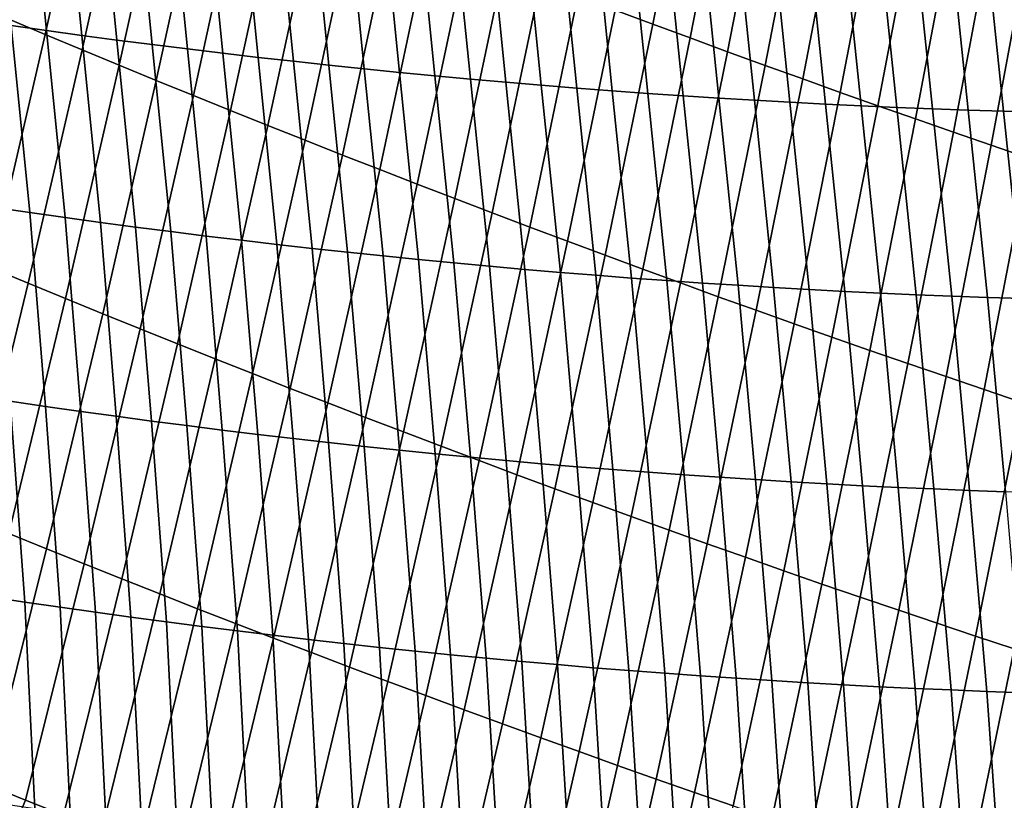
# Model space of a CAD drawing. Header units: metres. Extents: x -240 to 45, y -77 to 27.
# Tile 806 of 1056: x 14.65 to 16.19, y -28.07 to -26.84. Entities that reach past the tile are written whole.
import ezdxf

# ---------------------------------------------------------------- set-up
doc = ezdxf.new("R2010")
doc.units = ezdxf.units.M
doc.layers.add('solid_102011X2', color=7, linetype='CONTINUOUS')

msp = doc.modelspace()

# ---------------------------------------------------------------- linework, layer by layer
at = {"layer": 'solid_102011X2'}
for points in [[(14.63088, -26.838932, 121.202019), (14.688861, -26.8633, 121.216202), (14.769511, -26.50041, 121.321625), (14.71189, -26.47604, 121.307922)], [(15.58396, -26.825069, 121.496719), (15.642668, -26.847042, 121.508011), (15.713342, -26.488171, 121.623871), (15.655005, -26.466236, 121.612999)], [(15.642668, -26.847042, 121.508011), (15.701443, -26.868849, 121.519135), (15.771742, -26.509937, 121.634583), (15.713342, -26.488171, 121.623871)], [(14.688861, -26.8633, 121.216202), (14.746922, -26.887518, 121.230217), (14.827209, -26.524628, 121.335167), (14.769511, -26.50041, 121.321625)], [(15.701443, -26.868849, 121.519135), (15.760285, -26.890486, 121.530098), (15.830206, -26.531532, 121.645126), (15.771742, -26.509937, 121.634583)], [(14.746922, -26.887518, 121.230217), (14.805061, -26.911583, 121.24408), (14.884981, -26.548691, 121.348557), (14.827209, -26.524628, 121.335167)], [(15.760285, -26.890486, 121.530098), (15.819195, -26.911957, 121.540894), (15.888732, -26.552958, 121.655518), (15.830206, -26.531532, 121.645126)], [(14.805061, -26.911583, 121.24408), (14.863281, -26.935497, 121.257774), (14.942829, -26.572598, 121.361786), (14.884981, -26.548691, 121.348557)], [(15.819195, -26.911957, 121.540894), (15.878169, -26.933256, 121.551529), (15.94732, -26.574211, 121.665741), (15.888732, -26.552958, 121.655518)], [(14.66284, -26.576191, 79.881882), (14.690859, -26.857296, 80.137413), (14.635577, -26.849518, 80.149254), (14.607587, -26.568489, 79.89357)], [(14.863281, -26.935497, 121.257774), (14.921579, -26.959255, 121.271309), (15.000752, -26.596348, 121.374863), (14.942829, -26.572598, 121.361786)], [(14.718122, -26.583675, 79.870316), (14.746171, -26.864855, 80.125702), (14.690859, -26.857296, 80.137413), (14.66284, -26.576191, 79.881882)], [(14.773431, -26.590944, 79.858871), (14.801513, -26.872194, 80.114113), (14.746171, -26.864855, 80.125702), (14.718122, -26.583675, 79.870316)], [(15.878169, -26.933256, 121.551529), (15.937208, -26.954386, 121.561989), (16.005968, -26.595293, 121.675797), (15.94732, -26.574211, 121.665741)], [(14.828768, -26.597998, 79.847557), (14.856884, -26.879314, 80.102661), (14.801513, -26.872194, 80.114113), (14.773431, -26.590944, 79.858871)], [(14.884132, -26.604834, 79.836372), (14.912284, -26.886217, 80.091331), (14.856884, -26.879314, 80.102661), (14.828768, -26.597998, 79.847557)], [(14.921579, -26.959255, 121.271309), (14.979956, -26.982861, 121.284676), (15.058748, -26.619944, 121.387772), (15.000752, -26.596348, 121.374863)], [(15.937208, -26.954386, 121.561989), (15.99631, -26.975344, 121.572289), (16.064674, -26.616201, 121.685692), (16.005968, -26.595293, 121.675797)], [(14.939524, -26.61145, 79.82531), (14.967712, -26.892899, 80.080132), (14.912284, -26.886217, 80.091331), (14.884132, -26.604834, 79.836372)], [(14.994942, -26.617851, 79.814369), (15.02317, -26.899363, 80.069061), (14.967712, -26.892899, 80.080132), (14.939524, -26.61145, 79.82531)], [(15.050385, -26.624035, 79.803558), (15.078655, -26.905605, 80.058121), (15.02317, -26.899363, 80.069061), (14.994942, -26.617851, 79.814369)], [(15.99631, -26.975344, 121.572289), (16.055475, -26.996132, 121.58242), (16.12344, -26.636934, 121.695427), (16.064674, -26.616201, 121.685692)], [(14.979956, -26.982861, 121.284676), (15.038409, -27.00631, 121.29789), (15.116818, -26.643379, 121.40052), (15.058748, -26.619944, 121.387772)], [(15.105857, -26.630001, 79.79287), (15.134169, -26.911627, 80.04731), (15.078655, -26.905605, 80.058121), (15.050385, -26.624035, 79.803558)], [(15.161353, -26.635748, 79.78231), (15.18971, -26.917431, 80.036629), (15.134169, -26.911627, 80.04731), (15.105857, -26.630001, 79.79287)], [(15.038409, -27.00631, 121.29789), (15.09694, -27.0296, 121.310928), (15.174962, -26.666656, 121.413116), (15.116818, -26.643379, 121.40052)], [(15.216876, -26.641277, 79.771881), (15.245277, -26.923012, 80.02607), (15.18971, -26.917431, 80.036629), (15.161353, -26.635748, 79.78231)], [(15.272424, -26.646587, 79.761574), (15.300873, -26.928373, 80.015648), (15.245277, -26.923012, 80.02607), (15.216876, -26.641277, 79.771881)], [(15.327996, -26.65168, 79.751389), (15.356494, -26.933514, 80.005356), (15.300873, -26.928373, 80.015648), (15.272424, -26.646587, 79.761574)], [(16.055475, -26.996132, 121.58242), (16.1147, -27.016745, 121.592377), (16.182262, -26.657495, 121.704994), (16.12344, -26.636934, 121.695427)], [(15.383594, -26.656553, 79.741333), (15.412142, -26.938435, 79.995193), (15.356494, -26.933514, 80.005356), (15.327996, -26.65168, 79.751389)], [(15.439215, -26.661209, 79.731407), (15.467815, -26.943132, 79.985153), (15.412142, -26.938435, 79.995193), (15.383594, -26.656553, 79.741333)], [(15.494861, -26.665648, 79.721603), (15.523513, -26.947611, 79.97525), (15.467815, -26.943132, 79.985153), (15.439215, -26.661209, 79.731407)], [(15.550529, -26.669867, 79.711929), (15.579236, -26.951868, 79.965477), (15.523513, -26.947611, 79.97525), (15.494861, -26.665648, 79.721603)], [(16.1147, -27.016745, 121.592377), (16.173986, -27.037186, 121.602173), (16.24114, -26.677879, 121.714401), (16.182262, -26.657495, 121.704994)], [(15.09694, -27.0296, 121.310928), (15.155547, -27.052736, 121.323814), (15.233177, -26.689774, 121.425545), (15.174962, -26.666656, 121.413116)], [(15.60622, -26.673866, 79.702377), (15.634982, -26.955906, 79.955826), (15.579236, -26.951868, 79.965477), (15.550529, -26.669867, 79.711929)], [(15.661934, -26.677649, 79.692963), (15.690753, -26.959721, 79.946312), (15.634982, -26.955906, 79.955826), (15.60622, -26.673866, 79.702377)], [(15.717669, -26.681213, 79.683662), (15.746546, -26.963316, 79.936928), (15.690753, -26.959721, 79.946312), (15.661934, -26.677649, 79.692963)], [(15.773427, -26.684559, 79.6745), (15.802361, -26.96669, 79.927673), (15.746546, -26.963316, 79.936928), (15.717669, -26.681213, 79.683662)], [(16.173986, -27.037186, 121.602173), (16.233332, -27.057451, 121.611801), (16.300074, -26.698086, 121.72364), (16.24114, -26.677879, 121.714401)], [(15.155547, -27.052736, 121.323814), (15.214231, -27.075712, 121.336525), (15.291464, -26.712729, 121.437813), (15.233177, -26.689774, 121.425545)], [(15.829205, -26.687685, 79.665459), (15.8582, -26.969843, 79.918549), (15.802361, -26.96669, 79.927673), (15.773427, -26.684559, 79.6745)], [(15.885004, -26.690594, 79.65654), (15.91406, -26.972776, 79.909554), (15.8582, -26.969843, 79.918549), (15.829205, -26.687685, 79.665459)], [(15.940824, -26.693283, 79.647758), (15.96994, -26.975487, 79.900696), (15.91406, -26.972776, 79.909554), (15.885004, -26.690594, 79.65654)], [(15.996663, -26.695755, 79.639099), (16.025841, -26.977978, 79.89196), (15.96994, -26.975487, 79.900696), (15.940824, -26.693283, 79.647758)], [(16.052521, -26.698008, 79.630569), (16.081762, -26.980246, 79.883362), (16.025841, -26.977978, 79.89196), (15.996663, -26.695755, 79.639099)], [(16.1084, -26.700043, 79.622169), (16.137705, -26.982294, 79.874893), (16.081762, -26.980246, 79.883362), (16.052521, -26.698008, 79.630569)], [(16.164297, -26.701859, 79.613892), (16.193666, -26.984121, 79.866554), (16.137705, -26.982294, 79.874893), (16.1084, -26.700043, 79.622169)], [(16.220215, -26.703455, 79.605743), (16.249649, -26.985727, 79.858345), (16.193666, -26.984121, 79.866554), (16.164297, -26.701859, 79.613892)], [(15.214231, -27.075712, 121.336525), (15.27299, -27.09853, 121.349075), (15.349823, -26.735523, 121.449921), (15.291464, -26.712729, 121.437813)], [(15.27299, -27.09853, 121.349075), (15.331823, -27.121187, 121.361465), (15.408253, -26.758156, 121.461861), (15.349823, -26.735523, 121.449921)], [(15.331823, -27.121187, 121.361465), (15.390732, -27.143682, 121.37368), (15.466752, -26.780624, 121.473648), (15.408253, -26.758156, 121.461861)], [(15.390732, -27.143682, 121.37368), (15.449714, -27.166016, 121.385735), (15.525321, -26.802929, 121.485268), (15.466752, -26.780624, 121.473648)], [(15.449714, -27.166016, 121.385735), (15.508769, -27.188187, 121.397621), (15.58396, -26.825069, 121.496719), (15.525321, -26.802929, 121.485268)], [(15.508769, -27.188187, 121.397621), (15.567897, -27.210194, 121.40934), (15.642668, -26.847042, 121.508011), (15.58396, -26.825069, 121.496719)], [(14.545173, -27.205376, 121.113464), (14.603559, -27.229736, 121.128128), (14.688861, -26.8633, 121.216202), (14.63088, -26.838932, 121.202019)], [(14.580326, -26.841524, 80.161224), (14.635577, -26.849518, 80.149254), (14.664815, -27.143051, 80.390709), (14.609535, -27.135012, 80.402824)], [(14.635577, -26.849518, 80.149254), (14.690859, -26.857296, 80.137413), (14.720126, -27.150873, 80.378723), (14.664815, -27.143051, 80.390709)], [(15.567897, -27.210194, 121.40934), (15.627098, -27.232037, 121.420883), (15.701443, -26.868849, 121.519135), (15.642668, -26.847042, 121.508011)], [(14.603559, -27.229736, 121.128128), (14.66203, -27.253948, 121.142624), (14.746922, -26.887518, 121.230217), (14.688861, -26.8633, 121.216202)], [(14.690859, -26.857296, 80.137413), (14.746171, -26.864855, 80.125702), (14.775471, -27.158474, 80.366867), (14.720126, -27.150873, 80.378723)], [(14.746171, -26.864855, 80.125702), (14.801513, -26.872194, 80.114113), (14.830846, -27.165855, 80.355148), (14.775471, -27.158474, 80.366867)], [(14.801513, -26.872194, 80.114113), (14.856884, -26.879314, 80.102661), (14.886252, -27.173016, 80.343559), (14.830846, -27.165855, 80.355148)], [(14.856884, -26.879314, 80.102661), (14.912284, -26.886217, 80.091331), (14.94169, -27.179955, 80.3321), (14.886252, -27.173016, 80.343559)], [(15.627098, -27.232037, 121.420883), (15.686369, -27.253714, 121.432266), (15.760285, -26.890486, 121.530098), (15.701443, -26.868849, 121.519135)], [(14.66203, -27.253948, 121.142624), (14.720586, -27.278011, 121.156952), (14.805061, -26.911583, 121.24408), (14.746922, -26.887518, 121.230217)], [(14.912284, -26.886217, 80.091331), (14.967712, -26.892899, 80.080132), (14.997159, -27.186674, 80.320778), (14.94169, -27.179955, 80.3321)], [(14.967712, -26.892899, 80.080132), (15.02317, -26.899363, 80.069061), (15.052657, -27.193171, 80.309586), (14.997159, -27.186674, 80.320778)], [(15.686369, -27.253714, 121.432266), (15.745711, -27.275223, 121.443481), (15.819195, -26.911957, 121.540894), (15.760285, -26.890486, 121.530098)], [(14.720586, -27.278011, 121.156952), (14.779224, -27.301924, 121.17112), (14.863281, -26.935497, 121.257774), (14.805061, -26.911583, 121.24408)], [(15.02317, -26.899363, 80.069061), (15.078655, -26.905605, 80.058121), (15.108186, -27.199446, 80.298523), (15.052657, -27.193171, 80.309586)], [(15.078655, -26.905605, 80.058121), (15.134169, -26.911627, 80.04731), (15.163743, -27.2055, 80.28759), (15.108186, -27.199446, 80.298523)], [(15.134169, -26.911627, 80.04731), (15.18971, -26.917431, 80.036629), (15.219331, -27.21133, 80.276794), (15.163743, -27.2055, 80.28759)], [(15.745711, -27.275223, 121.443481), (15.805123, -27.296566, 121.454521), (15.878169, -26.933256, 121.551529), (15.819195, -26.911957, 121.540894)], [(15.18971, -26.917431, 80.036629), (15.245277, -26.923012, 80.02607), (15.274947, -27.21694, 80.266129), (15.219331, -27.21133, 80.276794)], [(15.245277, -26.923012, 80.02607), (15.300873, -26.928373, 80.015648), (15.330591, -27.222326, 80.255592), (15.274947, -27.21694, 80.266129)], [(15.300873, -26.928373, 80.015648), (15.356494, -26.933514, 80.005356), (15.386264, -27.227489, 80.245193), (15.330591, -27.222326, 80.255592)], [(14.779224, -27.301924, 121.17112), (14.837946, -27.325684, 121.18512), (14.921579, -26.959255, 121.271309), (14.863281, -26.935497, 121.257774)], [(15.356494, -26.933514, 80.005356), (15.412142, -26.938435, 79.995193), (15.441964, -27.232431, 80.234932), (15.386264, -27.227489, 80.245193)], [(15.412142, -26.938435, 79.995193), (15.467815, -26.943132, 79.985153), (15.497691, -27.23715, 80.224792), (15.441964, -27.232431, 80.234932)], [(15.467815, -26.943132, 79.985153), (15.523513, -26.947611, 79.97525), (15.553445, -27.241646, 80.214798), (15.497691, -27.23715, 80.224792)], [(15.805123, -27.296566, 121.454521), (15.864604, -27.317739, 121.465393), (15.937208, -26.954386, 121.561989), (15.878169, -26.933256, 121.551529)], [(14.837946, -27.325684, 121.18512), (14.896749, -27.349293, 121.198952), (14.979956, -26.982861, 121.284676), (14.921579, -26.959255, 121.271309)], [(15.523513, -26.947611, 79.97525), (15.579236, -26.951868, 79.965477), (15.609223, -27.245918, 80.204926), (15.553445, -27.241646, 80.214798)], [(15.579236, -26.951868, 79.965477), (15.634982, -26.955906, 79.955826), (15.665028, -27.249969, 80.19519), (15.609223, -27.245918, 80.204926)], [(15.634982, -26.955906, 79.955826), (15.690753, -26.959721, 79.946312), (15.720857, -27.253798, 80.185593), (15.665028, -27.249969, 80.19519)], [(15.690753, -26.959721, 79.946312), (15.746546, -26.963316, 79.936928), (15.77671, -27.257402, 80.176125), (15.720857, -27.253798, 80.185593)], [(15.864604, -27.317739, 121.465393), (15.924151, -27.338745, 121.476097), (15.99631, -26.975344, 121.572289), (15.937208, -26.954386, 121.561989)], [(15.746546, -26.963316, 79.936928), (15.802361, -26.96669, 79.927673), (15.832586, -27.260784, 80.166794), (15.77671, -27.257402, 80.176125)], [(15.802361, -26.96669, 79.927673), (15.8582, -26.969843, 79.918549), (15.888487, -27.263945, 80.157593), (15.832586, -27.260784, 80.166794)], [(15.8582, -26.969843, 79.918549), (15.91406, -26.972776, 79.909554), (15.944409, -27.26688, 80.148529), (15.888487, -27.263945, 80.157593)], [(15.91406, -26.972776, 79.909554), (15.96994, -26.975487, 79.900696), (16.000353, -27.269594, 80.139595), (15.944409, -27.26688, 80.148529)], [(14.896749, -27.349293, 121.198952), (14.955635, -27.372749, 121.212624), (15.038409, -27.00631, 121.29789), (14.979956, -26.982861, 121.284676)], [(15.924151, -27.338745, 121.476097), (15.983766, -27.359579, 121.486633), (16.055475, -26.996132, 121.58242), (15.99631, -26.975344, 121.572289)], [(15.96994, -26.975487, 79.900696), (16.025841, -26.977978, 79.89196), (16.05632, -27.272083, 80.130798), (16.000353, -27.269594, 80.139595)], [(16.025841, -26.977978, 79.89196), (16.081762, -26.980246, 79.883362), (16.112307, -27.274351, 80.122131), (16.05632, -27.272083, 80.130798)], [(16.081762, -26.980246, 79.883362), (16.137705, -26.982294, 79.874893), (16.168314, -27.276396, 80.113609), (16.112307, -27.274351, 80.122131)], [(16.137705, -26.982294, 79.874893), (16.193666, -26.984121, 79.866554), (16.224342, -27.278217, 80.105209), (16.168314, -27.276396, 80.113609)], [(16.193666, -26.984121, 79.866554), (16.249649, -26.985727, 79.858345), (16.280392, -27.279814, 80.096954), (16.224342, -27.278217, 80.105209)], [(15.983766, -27.359579, 121.486633), (16.043446, -27.380243, 121.496986), (16.1147, -27.016745, 121.592377), (16.055475, -26.996132, 121.58242)], [(14.955635, -27.372749, 121.212624), (15.014603, -27.396051, 121.226128), (15.09694, -27.0296, 121.310928), (15.038409, -27.00631, 121.29789)], [(16.043446, -27.380243, 121.496986), (16.103189, -27.400736, 121.507179), (16.173986, -27.037186, 121.602173), (16.1147, -27.016745, 121.592377)], [(15.014603, -27.396051, 121.226128), (15.07365, -27.419199, 121.239456), (15.155547, -27.052736, 121.323814), (15.09694, -27.0296, 121.310928)], [(16.103189, -27.400736, 121.507179), (16.162998, -27.421055, 121.517189), (16.233332, -27.057451, 121.611801), (16.173986, -27.037186, 121.602173)], [(15.07365, -27.419199, 121.239456), (15.132778, -27.44219, 121.252625), (15.214231, -27.075712, 121.336525), (15.155547, -27.052736, 121.323814)], [(16.162998, -27.421055, 121.517189), (16.222868, -27.441202, 121.527031), (16.292734, -27.077541, 121.621254), (16.233332, -27.057451, 121.611801)], [(15.132778, -27.44219, 121.252625), (15.191985, -27.465025, 121.265625), (15.27299, -27.09853, 121.349075), (15.214231, -27.075712, 121.336525)], [(15.191985, -27.465025, 121.265625), (15.251272, -27.487701, 121.27845), (15.331823, -27.121187, 121.361465), (15.27299, -27.09853, 121.349075)], [(15.251272, -27.487701, 121.27845), (15.310637, -27.51022, 121.291115), (15.390732, -27.143682, 121.37368), (15.331823, -27.121187, 121.361465)], [(14.609535, -27.135012, 80.402824), (14.664815, -27.143051, 80.390709), (14.689528, -27.447622, 80.618599), (14.634147, -27.439533, 80.630882)], [(14.664815, -27.143051, 80.390709), (14.720126, -27.150873, 80.378723), (14.744944, -27.45549, 80.606453), (14.689528, -27.447622, 80.618599)], [(15.310637, -27.51022, 121.291115), (15.370081, -27.532579, 121.303604), (15.449714, -27.166016, 121.385735), (15.390732, -27.143682, 121.37368)], [(14.720126, -27.150873, 80.378723), (14.775471, -27.158474, 80.366867), (14.800393, -27.463135, 80.594437), (14.744944, -27.45549, 80.606453)], [(14.775471, -27.158474, 80.366867), (14.830846, -27.165855, 80.355148), (14.855876, -27.470558, 80.582565), (14.800393, -27.463135, 80.594437)], [(14.830846, -27.165855, 80.355148), (14.886252, -27.173016, 80.343559), (14.911393, -27.47776, 80.570824), (14.855876, -27.470558, 80.582565)], [(14.886252, -27.173016, 80.343559), (14.94169, -27.179955, 80.3321), (14.966943, -27.484739, 80.559219), (14.911393, -27.47776, 80.570824)], [(15.370081, -27.532579, 121.303604), (15.429602, -27.554777, 121.315918), (15.508769, -27.188187, 121.397621), (15.449714, -27.166016, 121.385735)], [(14.94169, -27.179955, 80.3321), (14.997159, -27.186674, 80.320778), (15.022525, -27.491493, 80.547745), (14.966943, -27.484739, 80.559219)], [(14.997159, -27.186674, 80.320778), (15.052657, -27.193171, 80.309586), (15.078139, -27.498026, 80.536407), (15.022525, -27.491493, 80.547745)], [(15.429602, -27.554777, 121.315918), (15.489199, -27.576813, 121.328072), (15.567897, -27.210194, 121.40934), (15.508769, -27.188187, 121.397621)], [(15.052657, -27.193171, 80.309586), (15.108186, -27.199446, 80.298523), (15.133786, -27.504335, 80.525208), (15.078139, -27.498026, 80.536407)], [(15.108186, -27.199446, 80.298523), (15.163743, -27.2055, 80.28759), (15.189464, -27.51042, 80.514145), (15.133786, -27.504335, 80.525208)], [(15.163743, -27.2055, 80.28759), (15.219331, -27.21133, 80.276794), (15.245172, -27.516281, 80.503212), (15.189464, -27.51042, 80.514145)], [(15.219331, -27.21133, 80.276794), (15.274947, -27.21694, 80.266129), (15.300911, -27.521919, 80.492424), (15.245172, -27.516281, 80.503212)], [(15.274947, -27.21694, 80.266129), (15.330591, -27.222326, 80.255592), (15.356681, -27.52733, 80.481766), (15.300911, -27.521919, 80.492424)], [(15.330591, -27.222326, 80.255592), (15.386264, -27.227489, 80.245193), (15.412479, -27.53252, 80.471245), (15.356681, -27.52733, 80.481766)], [(15.489199, -27.576813, 121.328072), (15.548873, -27.598686, 121.34005), (15.627098, -27.232037, 121.420883), (15.567897, -27.210194, 121.40934)], [(14.513798, -27.598894, 121.057594), (14.572726, -27.623095, 121.072571), (14.66203, -27.253948, 121.142624), (14.603559, -27.229736, 121.128128)], [(15.386264, -27.227489, 80.245193), (15.441964, -27.232431, 80.234932), (15.468307, -27.537483, 80.460861), (15.412479, -27.53252, 80.471245)], [(15.441964, -27.232431, 80.234932), (15.497691, -27.23715, 80.224792), (15.524164, -27.542223, 80.450615), (15.468307, -27.537483, 80.460861)], [(15.497691, -27.23715, 80.224792), (15.553445, -27.241646, 80.214798), (15.580049, -27.546736, 80.440498), (15.524164, -27.542223, 80.450615)], [(15.548873, -27.598686, 121.34005), (15.608623, -27.620396, 121.351852), (15.686369, -27.253714, 121.432266), (15.627098, -27.232037, 121.420883)], [(15.553445, -27.241646, 80.214798), (15.609223, -27.245918, 80.204926), (15.63596, -27.551027, 80.430527), (15.580049, -27.546736, 80.440498)], [(15.609223, -27.245918, 80.204926), (15.665028, -27.249969, 80.19519), (15.691897, -27.555092, 80.420685), (15.63596, -27.551027, 80.430527)], [(15.665028, -27.249969, 80.19519), (15.720857, -27.253798, 80.185593), (15.747862, -27.558931, 80.410988), (15.691897, -27.555092, 80.420685)], [(14.572726, -27.623095, 121.072571), (14.631743, -27.647148, 121.087379), (14.720586, -27.278011, 121.156952), (14.66203, -27.253948, 121.142624)], [(15.608623, -27.620396, 121.351852), (15.668447, -27.641943, 121.363487), (15.745711, -27.275223, 121.443481), (15.686369, -27.253714, 121.432266)], [(15.720857, -27.253798, 80.185593), (15.77671, -27.257402, 80.176125), (15.803851, -27.562548, 80.401421), (15.747862, -27.558931, 80.410988)], [(15.77671, -27.257402, 80.176125), (15.832586, -27.260784, 80.166794), (15.859865, -27.565939, 80.391998), (15.803851, -27.562548, 80.401421)], [(15.832586, -27.260784, 80.166794), (15.888487, -27.263945, 80.157593), (15.915903, -27.569103, 80.382706), (15.859865, -27.565939, 80.391998)], [(15.888487, -27.263945, 80.157593), (15.944409, -27.26688, 80.148529), (15.971965, -27.572044, 80.373558), (15.915903, -27.569103, 80.382706)], [(15.944409, -27.26688, 80.148529), (16.000353, -27.269594, 80.139595), (16.028049, -27.57476, 80.36454), (15.971965, -27.572044, 80.373558)], [(14.631743, -27.647148, 121.087379), (14.690847, -27.671055, 121.10202), (14.779224, -27.301924, 121.17112), (14.720586, -27.278011, 121.156952)], [(15.668447, -27.641943, 121.363487), (15.728346, -27.663322, 121.374947), (15.805123, -27.296566, 121.454521), (15.745711, -27.275223, 121.443481)], [(16.000353, -27.269594, 80.139595), (16.05632, -27.272083, 80.130798), (16.084158, -27.577251, 80.355667), (16.028049, -27.57476, 80.36454)], [(16.05632, -27.272083, 80.130798), (16.112307, -27.274351, 80.122131), (16.140287, -27.579517, 80.346931), (16.084158, -27.577251, 80.355667)], [(16.112307, -27.274351, 80.122131), (16.168314, -27.276396, 80.113609), (16.196438, -27.581556, 80.338333), (16.140287, -27.579517, 80.346931)], [(16.168314, -27.276396, 80.113609), (16.224342, -27.278217, 80.105209), (16.252609, -27.583372, 80.329872), (16.196438, -27.581556, 80.338333)], [(15.728346, -27.663322, 121.374947), (15.788317, -27.684538, 121.38623), (15.864604, -27.317739, 121.465393), (15.805123, -27.296566, 121.454521)], [(14.690847, -27.671055, 121.10202), (14.75004, -27.694813, 121.116486), (14.837946, -27.325684, 121.18512), (14.779224, -27.301924, 121.17112)], [(14.75004, -27.694813, 121.116486), (14.809319, -27.718422, 121.130791), (14.896749, -27.349293, 121.198952), (14.837946, -27.325684, 121.18512)], [(15.788317, -27.684538, 121.38623), (15.848359, -27.705585, 121.397339), (15.924151, -27.338745, 121.476097), (15.864604, -27.317739, 121.465393)], [(15.848359, -27.705585, 121.397339), (15.908473, -27.726465, 121.408279), (15.983766, -27.359579, 121.486633), (15.924151, -27.338745, 121.476097)], [(14.809319, -27.718422, 121.130791), (14.868683, -27.741879, 121.14492), (14.955635, -27.372749, 121.212624), (14.896749, -27.349293, 121.198952)], [(15.908473, -27.726465, 121.408279), (15.968657, -27.747175, 121.419037), (16.043446, -27.380243, 121.496986), (15.983766, -27.359579, 121.486633)], [(14.868683, -27.741879, 121.14492), (14.928133, -27.765186, 121.158882), (15.014603, -27.396051, 121.226128), (14.955635, -27.372749, 121.212624)], [(15.968657, -27.747175, 121.419037), (16.02891, -27.767715, 121.429626), (16.103189, -27.400736, 121.507179), (16.043446, -27.380243, 121.496986)], [(14.928133, -27.765186, 121.158882), (14.987668, -27.78834, 121.172676), (15.07365, -27.419199, 121.239456), (15.014603, -27.396051, 121.226128)], [(16.02891, -27.767715, 121.429626), (16.08923, -27.788086, 121.440033), (16.162998, -27.421055, 121.517189), (16.103189, -27.400736, 121.507179)], [(14.987668, -27.78834, 121.172676), (15.047288, -27.811342, 121.186295), (15.132778, -27.44219, 121.252625), (15.07365, -27.419199, 121.239456)], [(16.08923, -27.788086, 121.440033), (16.149618, -27.808283, 121.450272), (16.222868, -27.441202, 121.527031), (16.162998, -27.421055, 121.517189)], [(14.578801, -27.431223, 80.643295), (14.634147, -27.439533, 80.630882), (14.656877, -27.754818, 80.844261), (14.601392, -27.746473, 80.85685)], [(14.634147, -27.439533, 80.630882), (14.689528, -27.447622, 80.618599), (14.712398, -27.762939, 80.83181), (14.656877, -27.754818, 80.844261)], [(14.689528, -27.447622, 80.618599), (14.744944, -27.45549, 80.606453), (14.767957, -27.770838, 80.819496), (14.712398, -27.762939, 80.83181)], [(15.047288, -27.811342, 121.186295), (15.106992, -27.834188, 121.199745), (15.191985, -27.465025, 121.265625), (15.132778, -27.44219, 121.252625)], [(16.149618, -27.808283, 121.450272), (16.210072, -27.82831, 121.460327), (16.282801, -27.461172, 121.536705), (16.222868, -27.441202, 121.527031)], [(14.744944, -27.45549, 80.606453), (14.800393, -27.463135, 80.594437), (14.823551, -27.778515, 80.80732), (14.767957, -27.770838, 80.819496)], [(14.800393, -27.463135, 80.594437), (14.855876, -27.470558, 80.582565), (14.879182, -27.785967, 80.79528), (14.823551, -27.778515, 80.80732)], [(15.106992, -27.834188, 121.199745), (15.166779, -27.85688, 121.21302), (15.251272, -27.487701, 121.27845), (15.191985, -27.465025, 121.265625)], [(14.855876, -27.470558, 80.582565), (14.911393, -27.47776, 80.570824), (14.934848, -27.793196, 80.783386), (14.879182, -27.785967, 80.79528)], [(14.911393, -27.47776, 80.570824), (14.966943, -27.484739, 80.559219), (14.990549, -27.8002, 80.771629), (14.934848, -27.793196, 80.783386)], [(14.966943, -27.484739, 80.559219), (15.022525, -27.491493, 80.547745), (15.046286, -27.806978, 80.760002), (14.990549, -27.8002, 80.771629)], [(15.022525, -27.491493, 80.547745), (15.078139, -27.498026, 80.536407), (15.102056, -27.813534, 80.74852), (15.046286, -27.806978, 80.760002)], [(15.078139, -27.498026, 80.536407), (15.133786, -27.504335, 80.525208), (15.157859, -27.819862, 80.737183), (15.102056, -27.813534, 80.74852)], [(15.166779, -27.85688, 121.21302), (15.226648, -27.879416, 121.226128), (15.310637, -27.51022, 121.291115), (15.251272, -27.487701, 121.27845)], [(15.133786, -27.504335, 80.525208), (15.189464, -27.51042, 80.514145), (15.213696, -27.825968, 80.725975), (15.157859, -27.819862, 80.737183)], [(15.189464, -27.51042, 80.514145), (15.245172, -27.516281, 80.503212), (15.269567, -27.831846, 80.714912), (15.213696, -27.825968, 80.725975)], [(15.226648, -27.879416, 121.226128), (15.2866, -27.901794, 121.239052), (15.370081, -27.532579, 121.303604), (15.310637, -27.51022, 121.291115)], [(15.245172, -27.516281, 80.503212), (15.300911, -27.521919, 80.492424), (15.325469, -27.8375, 80.703987), (15.269567, -27.831846, 80.714912)], [(15.300911, -27.521919, 80.492424), (15.356681, -27.52733, 80.481766), (15.381403, -27.842926, 80.693199), (15.325469, -27.8375, 80.703987)], [(15.356681, -27.52733, 80.481766), (15.412479, -27.53252, 80.471245), (15.437368, -27.848127, 80.682556), (15.381403, -27.842926, 80.693199)], [(15.2866, -27.901794, 121.239052), (15.346635, -27.924013, 121.251808), (15.429602, -27.554777, 121.315918), (15.370081, -27.532579, 121.303604)], [(15.412479, -27.53252, 80.471245), (15.468307, -27.537483, 80.460861), (15.493365, -27.853102, 80.67205), (15.437368, -27.848127, 80.682556)], [(15.468307, -27.537483, 80.460861), (15.524164, -27.542223, 80.450615), (15.549391, -27.857849, 80.66169), (15.493365, -27.853102, 80.67205)], [(15.524164, -27.542223, 80.450615), (15.580049, -27.546736, 80.440498), (15.605447, -27.862371, 80.651466), (15.549391, -27.857849, 80.66169)], [(15.580049, -27.546736, 80.440498), (15.63596, -27.551027, 80.430527), (15.66153, -27.866667, 80.64138), (15.605447, -27.862371, 80.651466)], [(15.346635, -27.924013, 121.251808), (15.40675, -27.946074, 121.264397), (15.489199, -27.576813, 121.328072), (15.429602, -27.554777, 121.315918)], [(15.63596, -27.551027, 80.430527), (15.691897, -27.555092, 80.420685), (15.717643, -27.870735, 80.631432), (15.66153, -27.866667, 80.64138)], [(15.691897, -27.555092, 80.420685), (15.747862, -27.558931, 80.410988), (15.773782, -27.874578, 80.621628), (15.717643, -27.870735, 80.631432)], [(15.747862, -27.558931, 80.410988), (15.803851, -27.562548, 80.401421), (15.829947, -27.878193, 80.611969), (15.773782, -27.874578, 80.621628)], [(15.803851, -27.562548, 80.401421), (15.859865, -27.565939, 80.391998), (15.88614, -27.881582, 80.602448), (15.829947, -27.878193, 80.611969)], [(15.40675, -27.946074, 121.264397), (15.466946, -27.967976, 121.276802), (15.548873, -27.598686, 121.34005), (15.489199, -27.576813, 121.328072)], [(15.859865, -27.565939, 80.391998), (15.915903, -27.569103, 80.382706), (15.942357, -27.884745, 80.593071), (15.88614, -27.881582, 80.602448)], [(15.915903, -27.569103, 80.382706), (15.971965, -27.572044, 80.373558), (15.998599, -27.88768, 80.583832), (15.942357, -27.884745, 80.593071)], [(15.971965, -27.572044, 80.373558), (16.028049, -27.57476, 80.36454), (16.054865, -27.890388, 80.57473), (15.998599, -27.88768, 80.583832)], [(16.028049, -27.57476, 80.36454), (16.084158, -27.577251, 80.355667), (16.111155, -27.892872, 80.565773), (16.054865, -27.890388, 80.57473)], [(16.084158, -27.577251, 80.355667), (16.140287, -27.579517, 80.346931), (16.167467, -27.895126, 80.556961), (16.111155, -27.892872, 80.565773)], [(16.140287, -27.579517, 80.346931), (16.196438, -27.581556, 80.338333), (16.223803, -27.897154, 80.548294), (16.167467, -27.895126, 80.556961)], [(15.466946, -27.967976, 121.276802), (15.527221, -27.989714, 121.289032), (15.608623, -27.620396, 121.351852), (15.548873, -27.598686, 121.34005)], [(15.527221, -27.989714, 121.289032), (15.587576, -28.011292, 121.301086), (15.668447, -27.641943, 121.363487), (15.608623, -27.620396, 121.351852)], [(14.538734, -28.018167, 121.035515), (14.598351, -28.042063, 121.050629), (14.690847, -27.671055, 121.10202), (14.631743, -27.647148, 121.087379)], [(15.587576, -28.011292, 121.301086), (15.648008, -28.032707, 121.312965), (15.728346, -27.663322, 121.374947), (15.668447, -27.641943, 121.363487)], [(15.648008, -28.032707, 121.312965), (15.708519, -28.053957, 121.324669), (15.788317, -27.684538, 121.38623), (15.728346, -27.663322, 121.374947)], [(14.598351, -28.042063, 121.050629), (14.658058, -28.065811, 121.065567), (14.75004, -27.694813, 121.116486), (14.690847, -27.671055, 121.10202)], [(15.708519, -28.053957, 121.324669), (15.769105, -28.075043, 121.336189), (15.848359, -27.705585, 121.397339), (15.788317, -27.684538, 121.38623)], [(14.658058, -28.065811, 121.065567), (14.717857, -28.089413, 121.080338), (14.809319, -27.718422, 121.130791), (14.75004, -27.694813, 121.116486)], [(15.769105, -28.075043, 121.336189), (15.829766, -28.095963, 121.347542), (15.908473, -27.726465, 121.408279), (15.848359, -27.705585, 121.397339)], [(14.717857, -28.089413, 121.080338), (14.777747, -28.112867, 121.09494), (14.868683, -27.741879, 121.14492), (14.809319, -27.718422, 121.130791)], [(15.829766, -28.095963, 121.347542), (15.890503, -28.116716, 121.358704), (15.968657, -27.747175, 121.419037), (15.908473, -27.726465, 121.408279)], [(14.601392, -27.746473, 80.85685), (14.656877, -27.754818, 80.844261), (14.672482, -28.079386, 81.043648), (14.616756, -28.070992, 81.056442)], [(14.777747, -28.112867, 121.09494), (14.837727, -28.136173, 121.10936), (14.928133, -27.765186, 121.158882), (14.868683, -27.741879, 121.14492)], [(15.890503, -28.116716, 121.358704), (15.951312, -28.1373, 121.36969), (16.02891, -27.767715, 121.429626), (15.968657, -27.747175, 121.419037)], [(14.656877, -27.754818, 80.844261), (14.712398, -27.762939, 80.83181), (14.728247, -28.087557, 81.030991), (14.672482, -28.079386, 81.043648)], [(14.712398, -27.762939, 80.83181), (14.767957, -27.770838, 80.819496), (14.784051, -28.095503, 81.018478), (14.728247, -28.087557, 81.030991)], [(14.767957, -27.770838, 80.819496), (14.823551, -27.778515, 80.80732), (14.839894, -28.103226, 81.006111), (14.784051, -28.095503, 81.018478)], [(14.823551, -27.778515, 80.80732), (14.879182, -27.785967, 80.79528), (14.895776, -28.11072, 80.993889), (14.839894, -28.103226, 81.006111)], [(14.837727, -28.136173, 121.10936), (14.897796, -28.15933, 121.123611), (14.987668, -27.78834, 121.172676), (14.928133, -27.765186, 121.158882)], [(15.951312, -28.1373, 121.36969), (16.012194, -28.157717, 121.380501), (16.08923, -27.788086, 121.440033), (16.02891, -27.767715, 121.429626)], [(14.879182, -27.785967, 80.79528), (14.934848, -27.793196, 80.783386), (14.951695, -28.11799, 80.981804), (14.895776, -28.11072, 80.993889)], [(14.897796, -28.15933, 121.123611), (14.957952, -28.182337, 121.137688), (15.047288, -27.811342, 121.186295), (14.987668, -27.78834, 121.172676)], [(14.934848, -27.793196, 80.783386), (14.990549, -27.8002, 80.771629), (15.007652, -28.125034, 80.969856), (14.951695, -28.11799, 80.981804)], [(16.012194, -28.157717, 121.380501), (16.073149, -28.177963, 121.391129), (16.149618, -27.808283, 121.450272), (16.08923, -27.788086, 121.440033)], [(14.990549, -27.8002, 80.771629), (15.046286, -27.806978, 80.760002), (15.063646, -28.131853, 80.958061), (15.007652, -28.125034, 80.969856)], [(15.046286, -27.806978, 80.760002), (15.102056, -27.813534, 80.74852), (15.119677, -28.138443, 80.946404), (15.063646, -28.131853, 80.958061)], [(16.073149, -28.177963, 121.391129), (16.134174, -28.198038, 121.401573), (16.210072, -27.82831, 121.460327), (16.149618, -27.808283, 121.450272)], [(14.957952, -28.182337, 121.137688), (15.018199, -28.205191, 121.151588), (15.106992, -27.834188, 121.199745), (15.047288, -27.811342, 121.186295)], [(15.102056, -27.813534, 80.74852), (15.157859, -27.819862, 80.737183), (15.175742, -28.144808, 80.934891), (15.119677, -28.138443, 80.946404)], [(15.157859, -27.819862, 80.737183), (15.213696, -27.825968, 80.725975), (15.231843, -28.150944, 80.923515), (15.175742, -28.144808, 80.934891)], [(15.018199, -28.205191, 121.151588), (15.078533, -28.227892, 121.165314), (15.166779, -27.85688, 121.21302), (15.106992, -27.834188, 121.199745)], [(15.213696, -27.825968, 80.725975), (15.269567, -27.831846, 80.714912), (15.287979, -28.156853, 80.912292), (15.231843, -28.150944, 80.923515)], [(15.269567, -27.831846, 80.714912), (15.325469, -27.8375, 80.703987), (15.344151, -28.162535, 80.901207), (15.287979, -28.156853, 80.912292)], [(15.325469, -27.8375, 80.703987), (15.381403, -27.842926, 80.693199), (15.400354, -28.167988, 80.890266), (15.344151, -28.162535, 80.901207)], [(16.134174, -28.198038, 121.401573), (16.195269, -28.217943, 121.411842), (16.270592, -27.848162, 121.4702), (16.210072, -27.82831, 121.460327)], [(15.381403, -27.842926, 80.693199), (15.437368, -27.848127, 80.682556), (15.456593, -28.173212, 80.879471), (15.400354, -28.167988, 80.890266)], [(15.437368, -27.848127, 80.682556), (15.493365, -27.853102, 80.67205), (15.512862, -28.178209, 80.86882), (15.456593, -28.173212, 80.879471)], [(15.493365, -27.853102, 80.67205), (15.549391, -27.857849, 80.66169), (15.569163, -28.182978, 80.858307), (15.512862, -28.178209, 80.86882)], [(15.078533, -28.227892, 121.165314), (15.138953, -28.250439, 121.178864), (15.226648, -27.879416, 121.226128), (15.166779, -27.85688, 121.21302)], [(15.549391, -27.857849, 80.66169), (15.605447, -27.862371, 80.651466), (15.625496, -28.187517, 80.847946), (15.569163, -28.182978, 80.858307)], [(15.605447, -27.862371, 80.651466), (15.66153, -27.866667, 80.64138), (15.681859, -28.19183, 80.83773), (15.625496, -28.187517, 80.847946)], [(15.66153, -27.866667, 80.64138), (15.717643, -27.870735, 80.631432), (15.738252, -28.195913, 80.827652), (15.681859, -28.19183, 80.83773)], [(15.717643, -27.870735, 80.631432), (15.773782, -27.874578, 80.621628), (15.794673, -28.199768, 80.817726), (15.738252, -28.195913, 80.827652)], [(15.138953, -28.250439, 121.178864), (15.199461, -28.272833, 121.192238), (15.2866, -27.901794, 121.239052), (15.226648, -27.879416, 121.226128)], [(15.773782, -27.874578, 80.621628), (15.829947, -27.878193, 80.611969), (15.851122, -28.203394, 80.807938), (15.794673, -28.199768, 80.817726)], [(15.829947, -27.878193, 80.611969), (15.88614, -27.881582, 80.602448), (15.907598, -28.206791, 80.798302), (15.851122, -28.203394, 80.807938)], [(15.88614, -27.881582, 80.602448), (15.942357, -27.884745, 80.593071), (15.964102, -28.209959, 80.788803), (15.907598, -28.206791, 80.798302)], [(15.942357, -27.884745, 80.593071), (15.998599, -27.88768, 80.583832), (16.02063, -28.212898, 80.779457), (15.964102, -28.209959, 80.788803)], [(15.199461, -28.272833, 121.192238), (15.260055, -28.295071, 121.205429), (15.346635, -27.924013, 121.251808), (15.2866, -27.901794, 121.239052)], [(15.998599, -27.88768, 80.583832), (16.054865, -27.890388, 80.57473), (16.077185, -28.215609, 80.770256), (16.02063, -28.212898, 80.779457)], [(16.054865, -27.890388, 80.57473), (16.111155, -27.892872, 80.565773), (16.133764, -28.218088, 80.7612), (16.077185, -28.215609, 80.770256)], [(16.111155, -27.892872, 80.565773), (16.167467, -27.895126, 80.556961), (16.190367, -28.220341, 80.752289), (16.133764, -28.218088, 80.7612)], [(16.167467, -27.895126, 80.556961), (16.223803, -27.897154, 80.548294), (16.246992, -28.222364, 80.743523), (16.190367, -28.220341, 80.752289)], [(15.260055, -28.295071, 121.205429), (15.320734, -28.31715, 121.218452), (15.40675, -27.946074, 121.264397), (15.346635, -27.924013, 121.251808)], [(15.320734, -28.31715, 121.218452), (15.381498, -28.339073, 121.231293), (15.466946, -27.967976, 121.276802), (15.40675, -27.946074, 121.264397)], [(15.381498, -28.339073, 121.231293), (15.442347, -28.360838, 121.24395), (15.527221, -27.989714, 121.289032), (15.466946, -27.967976, 121.276802)], [(15.442347, -28.360838, 121.24395), (15.503279, -28.382442, 121.256432), (15.587576, -28.011292, 121.301086), (15.527221, -27.989714, 121.289032)], [(15.503279, -28.382442, 121.256432), (15.564293, -28.403887, 121.26873), (15.648008, -28.032707, 121.312965), (15.587576, -28.011292, 121.301086)], [(15.564293, -28.403887, 121.26873), (15.625389, -28.425169, 121.280853), (15.708519, -28.053957, 121.324669), (15.648008, -28.032707, 121.312965)], [(14.658058, -28.065811, 121.065567), (14.598351, -28.042063, 121.050629), (14.456566, -28.381727, 121.005318), (14.514976, -28.404879, 121.020401)], [(15.625389, -28.425169, 121.280853), (15.686565, -28.446287, 121.292793), (15.769105, -28.075043, 121.336189), (15.708519, -28.053957, 121.324669)], [(14.717857, -28.089413, 121.080338), (14.658058, -28.065811, 121.065567), (14.514976, -28.404879, 121.020401), (14.573332, -28.427837, 121.035286)]]:
    msp.add_3dface(points, dxfattribs=at)

doc.saveas('drawing.dxf')
